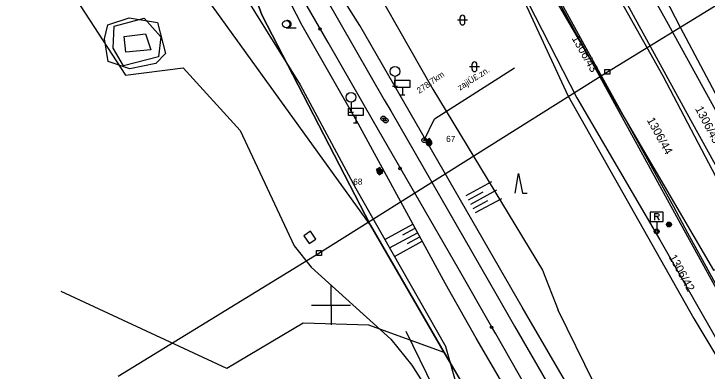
# Model space of a CAD drawing. Extents: x -469926 to -462499, y -1098642 to -1092733.
# Drawn here: x -466464.7 to -466323.3, y -1093613.4 to -1093540.6 of the extents above; entities that cross this region are included whole.
import ezdxf

# ---------------------------------------------------------------- set-up
doc = ezdxf.new("R2010")
doc.units = 0
for name, color, linetype in [('Vrstva 1', 7, 'Continuous'), ('Vrstva 10', 7, 'Continuous'), ('Vrstva 11', 7, 'Continuous'), ('Vrstva 12', 7, 'Continuous'), ('Vrstva 13', 7, 'Continuous'), ('Vrstva 16', 7, 'Continuous'), ('Vrstva 17', 7, 'Continuous'), ('Vrstva 18', 7, 'Continuous'), ('Vrstva 20', 7, 'Continuous'), ('Vrstva 21', 7, 'Continuous'), ('Vrstva 26', 7, 'Continuous'), ('Vrstva 29', 7, 'Continuous'), ('Vrstva 42', 7, 'Continuous'), ('Vrstva 46', 7, 'Continuous'), ('Vrstva 47', 7, 'Continuous'), ('Vrstva 48', 7, 'Continuous'), ('Vrstva 50', 7, 'Continuous'), ('Vrstva 9', 7, 'Continuous')]:
    doc.layers.add(name, color=color, linetype=linetype)

msp = doc.modelspace()

# ---------------------------------------------------------------- linework, layer by layer
at = {"layer": 'Vrstva 1'}
for p, q in [((-466375, -1093506.75), (-466351.7, -1093557.2)), ((-466420.23, -1093523.96), (-466414.11, -1093540.77)), ((-466337.03, -1093526.9), (-466328.8, -1093543.3)), ((-466359.31, -1093528.95), (-466346.3, -1093551.21)), ((-466346.3, -1093551.21), (-466358.55, -1093528.88)), ((-466342.6, -1093533), (-466326.58, -1093562.28)), ((-466391.94, -1093583.67), (-466425.05, -1093537.72)), ((-466414.11, -1093540.77), (-466391.94, -1093583.67)), ((-466328.8, -1093543.3), (-466305.14, -1093587.86)), ((-466328.68, -1093583.32), (-466346.3, -1093551.21)), ((-466346.3, -1093551.21), (-466321.97, -1093592.82)), ((-466351.7, -1093557.2), (-466326, -1093602.7)), ((-466326.58, -1093562.28), (-466311.51, -1093589.74)), ((-466391.94, -1093583.67), (-466376.89, -1093609.63)), ((-466314.58, -1093609.03), (-466328.68, -1093583.32)), ((-466421.23, -1093612.91), (-466455.04, -1093597.21)), ((-466326, -1093602.7), (-466314.5, -1093621.9)), ((-466405.68, -1093603.67), (-466421.23, -1093612.91)), ((-466392.3, -1093604.06), (-466405.68, -1093603.67)), ((-466376.89, -1093609.63), (-466392.3, -1093604.06)), ((-466376.89, -1093609.63), (-466362.61, -1093634.25))]:
    msp.add_line(p, q, dxfattribs=at)
at = {"layer": 'Vrstva 10'}
for points in [[(-466412.53, -1093452.03), (-466395.39, -1093476.8), (-466359.31, -1093528.95), (-466346.3, -1093551.21), (-466321.97, -1093592.82), (-466301.43, -1093586.77), (-466297.42, -1093589.85), (-466297.12, -1093602.42), (-466298.02, -1093614.06), (-466298.86, -1093624.88)], [(-466391.94, -1093583.67), (-466414.11, -1093540.77), (-466420.23, -1093523.96), (-466435.58, -1093496.81), (-466456.02, -1093472.48)], [(-466359.04, -1093639.82), (-466376.89, -1093609.63), (-466391.94, -1093583.67)]]:
    msp.add_lwpolyline(points, dxfattribs=at)
for centre in [(-466402.23, -1093543.62), (-466385.91, -1093572.1), (-466367.25, -1093604.52)]:
    msp.add_circle(centre, 0.25, dxfattribs=at)
at = {"layer": 'Vrstva 12'}
for p, q in [((-466343.62, -1093552.38), (-466295.8, -1093523.1)), ((-466402.47, -1093589.34), (-466343.62, -1093552.38)), ((-466443.45, -1093614.46), (-466402.47, -1093589.34))]:
    msp.add_line(p, q, dxfattribs=at)
at = {"layer": 'Vrstva 13'}
for centre, radius in [((-466380.97, -1093566.3), 0.5), ((-466380.97, -1093566.3), 0.1), ((-466380.97, -1093566.3), 0.03), ((-466380, -1093566.65), 0.5), ((-466380, -1093566.98), 0.5), ((-466380, -1093566.65), 0.36), ((-466380, -1093566.98), 0.36), ((-466380, -1093566.65), 0.22), ((-466380, -1093566.98), 0.22), ((-466380, -1093566.65), 0.08), ((-466380, -1093566.98), 0.08), ((-466390.08, -1093572.68), 0.5), ((-466390.03, -1093572.74), 0.5), ((-466390.08, -1093572.68), 0.36), ((-466390.03, -1093572.74), 0.36), ((-466390.08, -1093572.68), 0.22), ((-466390.03, -1093572.74), 0.22), ((-466390.08, -1093572.68), 0.08), ((-466390.03, -1093572.74), 0.08), ((-466331.06, -1093583.53), 0.5), ((-466331.06, -1093583.53), 0.5), ((-466331.06, -1093583.53), 0.36), ((-466331.06, -1093583.53), 0.36), ((-466331.06, -1093583.53), 0.22), ((-466331.06, -1093583.53), 0.22), ((-466331.06, -1093583.53), 0.08), ((-466331.06, -1093583.53), 0.08)]:
    msp.add_circle(centre, radius, dxfattribs=at)
at = {"layer": 'Vrstva 16'}
for p, q in [((-466400, -1093600), (-466400, -1093596)), ((-466400, -1093600), (-466400, -1093596)), ((-466404, -1093600), (-466396, -1093600)), ((-466404, -1093600), (-466396, -1093600)), ((-466400, -1093600), (-466400, -1093604)), ((-466400, -1093600), (-466400, -1093604))]:
    msp.add_line(p, q, dxfattribs=at)
at = {"layer": 'Vrstva 17'}
for points in [[(-466315.49, -1093606.57), (-466327.22, -1093585.3), (-466330.05, -1093579.95), (-466347.54, -1093548.33), (-466364.16, -1093517.94), (-466381.92, -1093486.46), (-466402.08, -1093450.45), (-466419.34, -1093422.83), (-466437.46, -1093396.68), (-466458.05, -1093367.95), (-466480.2, -1093339.53), (-466490.99, -1093325.45), (-466508.01, -1093305.88)], [(-466482.78, -1093318.8), (-466471.92, -1093332.62), (-466462.88, -1093344.21), (-466450.37, -1093360.77), (-466447.3, -1093364.69), (-466429.03, -1093390.58), (-466412.9, -1093414.53), (-466392.78, -1093446.46), (-466373.23, -1093480.23), (-466361.99, -1093500.5), (-466355.04, -1093512.72), (-466348.08, -1093525.12), (-466332.29, -1093553.21), (-466320.82, -1093575.06), (-466308.33, -1093596.52)]]:
    msp.add_lwpolyline(points, dxfattribs=at)
at = {"layer": 'Vrstva 18'}
for p, q in [((-466378.88, -1093561.98), (-466362.54, -1093551.56)), ((-466386.96, -1093553.3), (-466386.96, -1093555.3)), ((-466387.46, -1093555.3), (-466386.46, -1093555.3)), ((-466395.91, -1093558.58), (-466395.91, -1093560.58)), ((-466396.41, -1093560.58), (-466395.41, -1093560.58)), ((-466380.97, -1093566.3), (-466378.88, -1093561.98))]:
    msp.add_line(p, q, dxfattribs=at)
for centre, radius in [((-466386.96, -1093552.3), 1), ((-466395.91, -1093557.58), 1), ((-466389.33, -1093561.89), 0.5), ((-466389.33, -1093561.89), 0.1), ((-466388.85, -1093562.31), 0.5), ((-466389.33, -1093561.89), 0.02), ((-466388.85, -1093562.31), 0.1), ((-466388.85, -1093562.31), 0.02)]:
    msp.add_circle(centre, radius, dxfattribs=at)
at = {"layer": 'Vrstva 20'}
for p, q in [((-466372.18, -1093541.82), (-466374.18, -1093541.82)), ((-466373.68, -1093542.32), (-466373.68, -1093541.32)), ((-466372.68, -1093542.32), (-466372.68, -1093541.32)), ((-466409.14, -1093543.39), (-466407.14, -1093543.39)), ((-466409.14, -1093543.39), (-466407.14, -1093543.39)), ((-466369.73, -1093551.34), (-466371.73, -1093551.34)), ((-466371.23, -1093551.84), (-466371.23, -1093550.84)), ((-466370.23, -1093551.84), (-466370.23, -1093550.84))]:
    msp.add_line(p, q, dxfattribs=at)
msp.add_lwpolyline([(-466362.46, -1093577.15), (-466361.76, -1093573.15), (-466360.96, -1093577.15), (-466359.96, -1093577.15)], dxfattribs=at)
msp.add_lwpolyline([(-466362.46, -1093577.15), (-466361.76, -1093573.15), (-466360.96, -1093577.15), (-466359.96, -1093577.15)], dxfattribs=at)
msp.add_circle((-466409.13, -1093542.64), 0.75, dxfattribs=at)
msp.add_circle((-466409.13, -1093542.64), 0.75, dxfattribs=at)
for centre, radius, start, end in [((-466408.88, -1093542.64), 0.75, 260.4059, 99.5941), ((-466408.88, -1093542.64), 0.75, 260.4059, 99.5941), ((-466373.18, -1093541.32), 0.5, 0, 180), ((-466373.18, -1093542.32), 0.5, 180, 0), ((-466370.73, -1093550.84), 0.5, 0, 180), ((-466370.73, -1093551.84), 0.5, 180, 0)]:
    msp.add_arc(centre, radius, start, end, dxfattribs=at)
at = {"layer": 'Vrstva 21'}
for p, q in [((-466385.45, -1093555.55), (-466385.45, -1093557.05)), ((-466385.95, -1093557.05), (-466384.95, -1093557.05)), ((-466394.93, -1093561.26), (-466394.93, -1093562.76)), ((-466395.43, -1093562.76), (-466394.43, -1093562.76)), ((-466334.02, -1093581.26), (-466334.02, -1093582.65)), ((-466334.02, -1093581.26), (-466334.02, -1093582.65)), ((-466333.56, -1093582.93), (-466333.56, -1093584.43)), ((-466333.56, -1093582.93), (-466333.56, -1093584.43)), ((-466333.55, -1093581.92), (-466333.08, -1093582.65)), ((-466333.55, -1093581.92), (-466333.08, -1093582.65)), ((-466333.56, -1093584.93), (-466333.56, -1093584.93)), ((-466333.56, -1093584.93), (-466333.56, -1093584.93))]:
    msp.add_line(p, q, dxfattribs=at)
for points in [[(-466386.95, -1093554.05), (-466383.95, -1093554.05), (-466383.95, -1093555.55), (-466386.95, -1093555.55)], [(-466396.43, -1093559.76), (-466393.43, -1093559.76), (-466393.43, -1093561.26), (-466396.43, -1093561.26)], [(-466334.86, -1093582.93), (-466332.26, -1093582.93), (-466332.26, -1093580.98), (-466334.86, -1093580.98)], [(-466334.86, -1093582.93), (-466332.26, -1093582.93), (-466332.26, -1093580.98), (-466334.86, -1093580.98)]]:
    msp.add_lwpolyline(points, close=True, dxfattribs=at)
msp.add_lwpolyline([(-466334.02, -1093581.26), (-466333.41, -1093581.26), (-466333.22, -1093581.32), (-466333.15, -1093581.39), (-466333.08, -1093581.52), (-466333.08, -1093581.65), (-466333.15, -1093581.78), (-466333.22, -1093581.85), (-466333.41, -1093581.92), (-466334.02, -1093581.92)], dxfattribs=at)
msp.add_lwpolyline([(-466334.02, -1093581.26), (-466333.41, -1093581.26), (-466333.22, -1093581.32), (-466333.15, -1093581.39), (-466333.08, -1093581.52), (-466333.08, -1093581.65), (-466333.15, -1093581.78), (-466333.22, -1093581.85), (-466333.41, -1093581.92), (-466334.02, -1093581.92)], dxfattribs=at)
for radius in [0.5, 0.5, 0.25, 0.25]:
    msp.add_circle((-466333.56, -1093584.93), radius, dxfattribs=at)
at = {"layer": 'Vrstva 26'}
for points in [[(-466344.12, -1093551.88), (-466343.12, -1093551.88), (-466343.12, -1093552.88), (-466344.12, -1093552.88)], [(-466402.97, -1093588.84), (-466401.97, -1093588.84), (-466401.97, -1093589.84), (-466402.97, -1093589.84)]]:
    msp.add_lwpolyline(points, close=True, dxfattribs=at)
at = {"layer": 'Vrstva 29'}
for p, q in [((-466400.6, -1093546.42), (-466416.22, -1093519.11)), ((-466409.97, -1093521.69), (-466389.16, -1093558.06)), ((-466391.34, -1093562.49), (-466400.6, -1093546.42)), ((-466389.16, -1093558.06), (-466387.83, -1093560.36)), ((-466387.83, -1093560.36), (-466366.1, -1093598.05)), ((-466374.07, -1093592.46), (-466391.34, -1093562.49)), ((-466367.19, -1093604.45), (-466374.07, -1093592.46)), ((-466366.1, -1093598.05), (-466362.81, -1093603.82)), ((-466362.81, -1093603.82), (-466362.58, -1093604.24)), ((-466366.39, -1093605.84), (-466367.19, -1093604.45)), ((-466362.58, -1093604.24), (-466350.71, -1093624.79)), ((-466354.27, -1093626.95), (-466366.39, -1093605.84))]:
    msp.add_line(p, q, dxfattribs=at)
at = {"layer": 'Vrstva 42'}
for p, q in [((-466394.94, -1093576.18), (-466376.6, -1093608.45)), ((-466346.32, -1093625.49), (-466360.98, -1093600.41)), ((-466346.38, -1093615.8), (-466353.66, -1093600.99)), ((-466384.73, -1093605.26), (-466373.06, -1093629.19)), ((-466355.77, -1093631.69), (-466370.36, -1093606.68)), ((-466370.85, -1093628.6), (-466376.6, -1093608.45))]:
    msp.add_line(p, q, dxfattribs=at)
for points in [[(-466309.06, -1093584.01), (-466315.2, -1093571.75), (-466331.5, -1093542.12), (-466349.49, -1093509.91), (-466368.15, -1093475.76), (-466385.37, -1093447.84), (-466396.23, -1093429.38), (-466403.21, -1093417.07), (-466423.46, -1093387.04), (-466444.47, -1093356.96), (-466466.31, -1093328.55), (-466480, -1093312.95), (-466491.3, -1093299.99)], [(-466431.77, -1093413.33), (-466420.99, -1093429.81), (-466405.24, -1093455.41), (-466402.07, -1093461.14), (-466393.3, -1093475.16), (-466386.3, -1093485.51), (-466383.36, -1093489.91), (-466374.09, -1093511.03), (-466365.4, -1093527.21), (-466349.86, -1093557.66), (-466332.92, -1093586.68)], [(-466438.73, -1093488.2), (-466420.94, -1093513.92), (-466406.19, -1093542.42)], [(-466360.98, -1093600.41), (-466394.09, -1093542.94), (-466409.78, -1093518.15)], [(-466396.04, -1093526.36), (-466379.22, -1093555.91), (-466356.84, -1093592.83), (-466353.66, -1093600.99)], [(-466422.67, -1093528.63), (-466406.33, -1093555.03), (-466394.94, -1093576.18)], [(-466445.53, -1093542.78), (-466441.16, -1093541.35), (-466435.39, -1093542.34), (-466433.77, -1093548.63), (-466435.74, -1093550.66), (-466441.04, -1093551.8), (-466445.46, -1093550.29), (-466446.25, -1093545.65), (-466445.53, -1093542.78)], [(-466370.36, -1093606.68), (-466376.67, -1093595.61), (-466394.47, -1093562.95), (-466406.19, -1093542.42)], [(-466332.92, -1093586.68), (-466319.41, -1093610.38), (-466306.82, -1093632.14), (-466296.77, -1093649.64), (-466283.74, -1093671.65), (-466269.79, -1093697.54)]]:
    msp.add_lwpolyline(points, dxfattribs=at)
at = {"layer": 'Vrstva 46'}
for p, q in [((-466397.89, -1093543.12), (-466397.89, -1093543.12)), ((-466382.46, -1093569.86), (-466382.46, -1093569.86)), ((-466363.85, -1093602.08), (-466363.85, -1093602.08))]:
    msp.add_line(p, q, dxfattribs=at)
at = {"layer": 'Vrstva 47'}
for p, q in [((-466402.23, -1093543.62), (-466402.23, -1093543.62)), ((-466385.91, -1093572.1), (-466385.91, -1093572.1)), ((-466367.25, -1093604.52), (-466367.25, -1093604.52))]:
    msp.add_line(p, q, dxfattribs=at)
at = {"layer": 'Vrstva 48'}
for p, q in [((-466367.23, -1093574.79), (-466372.52, -1093577.65)), ((-466369.01, -1093576.94), (-466372.02, -1093578.57)), ((-466366.23, -1093576.52), (-466371.57, -1093579.41)), ((-466368.06, -1093578.7), (-466371.07, -1093580.33)), ((-466365.23, -1093578.26), (-466370.62, -1093581.17)), ((-466389.03, -1093586.57), (-466383.3, -1093583.44)), ((-466385.36, -1093585.64), (-466382.85, -1093584.27)), ((-466388.04, -1093588.31), (-466382.34, -1093585.2)), ((-466387.06, -1093590.04), (-466381.39, -1093586.95)), ((-466384.4, -1093587.4), (-466381.89, -1093586.03))]:
    msp.add_line(p, q, dxfattribs=at)
at = {"layer": 'Vrstva 9'}
msp.add_lwpolyline([(-466461.2, -1093523.41), (-466441.91, -1093553.07), (-466430.19, -1093551.58), (-466418.57, -1093564.36), (-466407.53, -1093587.86), (-466404.02, -1093592.21), (-466387.78, -1093606.88), (-466383.51, -1093612.21), (-466369.73, -1093634.03), (-466353.79, -1093659.65), (-466338.1, -1093685.48), (-466326.75, -1093706.3), (-466324.07, -1093713.04), (-466321.16, -1093729.99)], dxfattribs=at)
for points in [[(-466444.45, -1093547.55), (-466444.24, -1093543.03), (-466438.09, -1093541.42), (-466434.7, -1093545.24), (-466435.18, -1093549.29), (-466442.36, -1093551.14)], [(-466442.19, -1093545.18), (-466437.87, -1093544.63), (-466436.75, -1093547.9), (-466441.88, -1093548.39)], [(-466380.64, -1093566.39), (-466380.11, -1093567.36), (-466379.39, -1093566.97), (-466379.92, -1093566)], [(-466390.76, -1093572.33), (-466390.19, -1093573.37), (-466389.44, -1093572.96), (-466390.01, -1093571.92)], [(-466405.58, -1093585.84), (-466404.48, -1093587.43), (-466403.13, -1093586.49), (-466404.22, -1093584.9)]]:
    msp.add_lwpolyline(points, close=True, dxfattribs=at)

# ---------------------------------------------------------------- texts
at = {"layer": 'Vrstva 11'}
for s, p in [('67', (-466376.5, -1093566.69)), ('68', (-466395.46, -1093575.41))]:
    msp.add_text(s, height=1.25, dxfattribs=at).set_placement(p)
at = {"layer": 'Vrstva 18'}
msp.add_text('zajiÜ£.zn.', height=1.25, rotation=32.238, dxfattribs=at).set_placement((-466373.71, -1093556.24))
at = {"layer": 'Vrstva 29'}
msp.add_text('278.7km', height=1.25, rotation=35.123, dxfattribs=at).set_placement((-466381.98, -1093556.89))
at = {"layer": 'Vrstva 50'}
for s, rotation, p in [('1306/43', 299.718, (-466350.96, -1093545.52)), ('1306/45', 297.882, (-466325.77, -1093559.9)), ('1306/44', 298.8, (-466335.63, -1093562.22)), ('1306/42', 298.8, (-466331.14, -1093590.19))]:
    msp.add_text(s, height=1.7, rotation=rotation, dxfattribs=at).set_placement(p)

doc.saveas('drawing.dxf')
